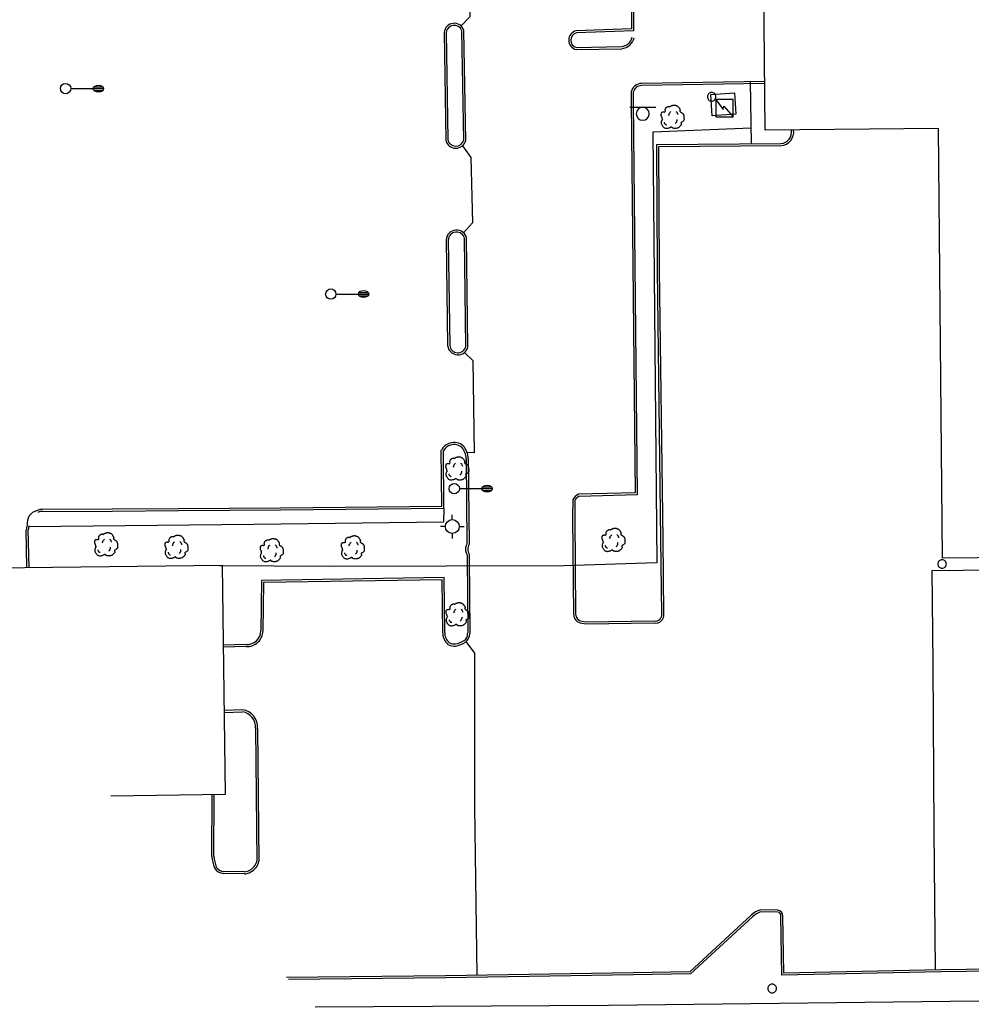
# Model space of a CAD drawing. Extents: x 2145380 to 2157287, y 139568 to 149130.
# Drawn here: x 2149243.4 to 2149518.9, y 142323.3 to 142609.2 of the extents above; entities that cross this region are included whole.
import ezdxf

# ---------------------------------------------------------------- set-up
doc = ezdxf.new("R2010")
doc.units = 0
for name, color, linetype in [('TOPO_Asphalt', 7, 'Continuous'), ('TOPO_Building', 7, 'Continuous'), ('TOPO_Concrete', 7, 'Continuous'), ('TOPO_Curb Back', 7, 'Continuous'), ('TOPO_Fence', 7, 'Continuous'), ('TOPO_Light Pole', 7, 'Continuous'), ('TOPO_Misc', 7, 'Continuous'), ('TOPO_Sidewalk', 7, 'Continuous'), ('TOPO_Sign', 7, 'Continuous'), ('TOPO_Tree', 7, 'Continuous'), ('TOPO_Water Fire Hydrant', 7, 'Continuous')]:
    doc.layers.add(name, color=color, linetype=linetype)

# ---------------------------------------------------------------- blocks, each defined once
blk = doc.blocks.new('LP')
at = {"layer": 'TOPO_Light Pole'}
blk.add_line((3.81, 0), (20.32, 0), dxfattribs=at)
for points in [[(20.32, 0), (27.94, 0)], [(20.32, 0), (23.5, 0)], [(20.83, 1.27), (27.43, 1.27)], [(20.83, 1.27), (23.5, 1.27)], [(23.71, 1.27), (27.43, 1.27)], [(23.71, 0), (27.94, 0)], [(20.83, -1.27), (27.43, -1.27)], [(20.83, -1.27), (23.5, -1.27)], [(23.71, -1.27), (27.43, -1.27)]]:
    blk.add_lwpolyline(points, dxfattribs=at)
blk.add_circle((0, 0), 3.81, dxfattribs=at)
blk.add_ellipse((24.13, 0), major_axis=(3.81, 0), ratio=0.666667, dxfattribs=at)
blk = doc.blocks.new('FIRHYD')
at = {"layer": 'TOPO_Water Fire Hydrant'}
for p, q in [((0, 10.2), (0, 17.3)), ((10.2, 0), (17.3, 0)), ((-10.2, 0), (-17.3, 0)), ((0, -10.2), (0, -17.3))]:
    blk.add_line(p, q, dxfattribs=at)
blk.add_circle((0, 0), 10.2, dxfattribs=at)
blk = doc.blocks.new('POST')
at = {"layer": 'TOPO_Misc'}
for start, end in [(89.99996, 180.00004), (179.99996, 270.00004), (359.99996, 90.00004), (269.99996, 0.00004)]:
    blk.add_arc((-0.01, 0.03), 3.16, start, end, dxfattribs=at)
blk = doc.blocks.new('TREE')
at = {"layer": 'TOPO_Tree'}
for points in [[(-14.1, -0.4), (-14.2, 0.5), (-14.4, 1.4), (-14.6, 2.3), (-14.8, 3.2), (-15.5, 4), (-15.7, 4.9), (-15.8, 5.6), (-15.7, 6.3), (-15.7, 7), (-15.6, 7.9), (-15.7, 8.8), (-15.1, 9.7), (-14.6, 10.4), (-13.8, 10.5), (-13, 10.7), (-12.2, 11), (-11.1, 10), (-10.4, 10.7), (-9.4, 11.7), (-10.3, 13.3), (-9.8, 14.4), (-9.6, 15.1), (-9.3, 15.9), (-8.8, 16.5), (-8.2, 17.3), (-7.5, 17.7), (-6.7, 18.1), (-6.1, 18.4), (-5.6, 18.6), (-5.1, 18.7), (-4.5, 18.7), (-4, 18.5), (-3.5, 18.1)], [(-3.5, 17.6), (-3.1, 18.3), (-2.6, 18.8), (-1.9, 19.2), (-1, 19.7), (-0.2, 20), (0.7, 20.2), (1.6, 20.5), (2.5, 20.8), (3.4, 20.8), (4.1, 20.7), (4.8, 20.5), (5.5, 20.2), (6.4, 19.9), (7.3, 19.7), (8.2, 19.2), (9.4, 18.4), (10, 17.2), (10.8, 16), (11.2, 15.3), (11.6, 14.6), (11.9, 13.9), (12.2, 13.1), (11.4, 12), (11.9, 11.2), (12, 11), (12.2, 10.9), (12.4, 10.7), (12.9, 10.4), (13.5, 10), (14, 9.7), (14.7, 9.2), (15.4, 8.7), (16.1, 8.1), (16.7, 7.5), (16.9, 6.7), (17.1, 6), (17.6, 4.4), (17.7, 2.8), (17.7, 1.2), (17.7, -0.2), (17.8, -2.2), (16.6, -3), (15.5, -3.8), (14.3, -4.6), (13.2, -5.3)], [(13.2, -5.3), (13.3, -5.8), (13.4, -6.3), (13.4, -6.7), (13.8, -8.5), (12.2, -10), (10.8, -11.5), (10, -12.3), (9.1, -12.8), (8.2, -13.1), (6, -13.8), (3.3, -13.6), (1.3, -13.1), (0.5, -12.9), (-0.1, -11.4), (-0.8, -11.5), (-2, -11.6), (-3.3, -12.8), (-4.5, -13.1), (-6.1, -13.5), (-7.8, -14), (-9.3, -13.6), (-11.4, -13.1), (-12.8, -11.4), (-14.1, -9.4), (-15.3, -7.3), (-15.6, -5.1), (-15.1, -3), (-14.9, -1.9), (-13.9, -0.8), (-13.5, 0.1)], [(-4.2, 5.1), (-4.5, 6.1), (-4.3, 7.2), (-3.8, 8.2), (-3.3, 9.3), (-2.7, 10.3), (-1.6, 11)], [(5.9, 11.2), (6.5, 10.7), (7, 10.2), (7.4, 9.5), (7.9, 8.6), (8.3, 7.6), (8.5, 6.6)], [(-11.4, -4.5), (-11.5, -5.4), (-11, -6.3), (-10.1, -7.2), (-9.3, -8), (-8.5, -8.3), (-7.7, -8.1)], [(4.8, -6.3), (5.7, -5.7), (6.3, -4.9), (6.8, -3.9), (7.4, -2.8), (7.6, -1.7), (7.5, -0.6)]]:
    blk.add_open_spline(points, degree=3, dxfattribs=at)

msp = doc.modelspace()

# ---------------------------------------------------------------- linework, layer by layer
at = {"layer": 'TOPO_Asphalt'}
for points in [[(2149508.62, 142334.14), (2149508.22, 142374.35), (2149507.88, 142422.77), (2149507.62, 142449.78), (2149615.27, 142450.93), (2149614.82, 142512.32), (2149613.8, 142618.02), (2149613.11, 142697.76), (2149613.04, 142713.21)], [(2149370.93, 142632.64), (2149373.38, 142629.91), (2149373.73, 142610.04), (2149371.21, 142607.37)], [(2149371.65, 142572.72), (2149374.02, 142569.34), (2149374.55, 142550.36), (2149371.93, 142547.51)], [(2149372.2, 142512.9), (2149374.58, 142510.52), (2149375.01, 142483.84), (2149372.93, 142483.94)], [(2149372.62, 142429.16), (2149375.12, 142425.87), (2149375.08, 142381.23), (2149375.78, 142332.61)]]:
    msp.add_lwpolyline(points, dxfattribs=at)
msp.add_arc((2149249.32, 142463.44), 3.78, 103.9162, 188.8519, dxfattribs=at)
at = {"layer": 'TOPO_Building'}
msp.add_lwpolyline([(2149609.37, 142709.97), (2149611.79, 142454.29), (2149510.61, 142453.33), (2149509.43, 142577.65), (2149459.22, 142577.18), (2149458.83, 142618.13), (2149433.22, 142617.88), (2149432.62, 142682.34), (2149403.97, 142682.07), (2149403.7, 142710.8), (2149432.4, 142711.07), (2149431.96, 142758.58), (2149492.26, 142759.15), (2149492.53, 142730.12), (2149508.97, 142730.27), (2149508.95, 142732.72), (2149531.78, 142732.94), (2149531.8, 142730.68), (2149549.04, 142730.84), (2149548.77, 142759.65), (2149610.15, 142760.23), (2149610.59, 142713.21), (2149612.5, 142713.23), (2149612.53, 142710)], close=True, dxfattribs=at)
msp.add_lwpolyline([(2149195.61, 142461.16), (2149228.18, 142461.57), (2149228.32, 142450.41), (2149302.05, 142451.34), (2149302.89, 142384.87), (2149269.82, 142384.46)], dxfattribs=at)
at = {"layer": 'TOPO_Concrete'}
msp.add_lwpolyline([(2149450.35, 142587.97), (2149450.74, 142581.81), (2149443.93, 142581.39), (2149443.55, 142587.55), (2149450.35, 142587.97)], dxfattribs=at)
at = {"layer": 'TOPO_Curb Back'}
for points in [[(2149406.88, 142667.82), (2149420.85, 142668.2), (2149421.12, 142605.92), (2149404.61, 142605.37)], [(2149406.91, 142667.22), (2149420.25, 142667.58), (2149420.51, 142606.5), (2149404.54, 142605.97)], [(2149366.3, 142605.47), (2149366.76, 142574.33)], [(2149366.9, 142605.48), (2149367.36, 142574.41)], [(2149371.99, 142574.34), (2149371.41, 142606)], [(2149372.59, 142574.26), (2149372, 142606.1)], [(2149404.54, 142600.56), (2149417.71, 142600.8)], [(2149404.6, 142601.16), (2149417.68, 142601.4)], [(2149459.08, 142591.33), (2149423.49, 142590.72)], [(2149459.09, 142590.73), (2149423.49, 142590.12)], [(2149420.47, 142588.29), (2149420.43, 142585.32), (2149421.58, 142472.22), (2149405.25, 142471.82)], [(2149421.07, 142588.22), (2149421.03, 142585.32), (2149422.18, 142471.64), (2149405.38, 142471.22)], [(2149429.31, 142437.19), (2149429.08, 142458.72), (2149428.1, 142536.67), (2149427.89, 142573.1), (2149463.84, 142573.36)], [(2149429.91, 142437.25), (2149429.68, 142458.72), (2149428.7, 142536.68), (2149428.49, 142572.51), (2149463.87, 142572.76)], [(2149366.9, 142545.42), (2149367.32, 142514.86)], [(2149367.5, 142545.43), (2149367.92, 142514.89)], [(2149372.57, 142514.6), (2149372.22, 142545.84)], [(2149373.17, 142514.54), (2149372.82, 142545.91)], [(2149250.12, 142467.46), (2149270.14, 142467.57), (2149289.38, 142467.68), (2149318.94, 142467.91), (2149365.59, 142468.41), (2149365.48, 142484.59)], [(2149250.12, 142466.86), (2149270.14, 142466.97), (2149289.38, 142467.08), (2149318.94, 142467.31), (2149366.19, 142467.82), (2149366.08, 142484.44)], [(2149372.69, 142482.12), (2149372.9, 142457.52), (2149372.78, 142457.18), (2149372.53, 142456.28), (2149372.51, 142455.46), (2149372.66, 142454.9), (2149372.86, 142454.47), (2149372.93, 142454.02), (2149372.95, 142453.42), (2149373.15, 142432.02), (2149373.1, 142431.51)], [(2149373.29, 142482.13), (2149373.51, 142457.42), (2149373.36, 142457), (2149373.13, 142456.19), (2149373.12, 142455.53), (2149373.23, 142455.11), (2149373.44, 142454.65), (2149373.53, 142454.08), (2149373.55, 142453.43), (2149373.76, 142431.99), (2149373.7, 142431.49)], [(2149403.54, 142470.19), (2149403.5, 142465.07), (2149403.77, 142437.15)], [(2149404.14, 142470.06), (2149404.1, 142465.07), (2149404.37, 142437.15)], [(2149245.49, 142450.63), (2149245.25, 142461.53)], [(2149246.09, 142450.63), (2149245.85, 142461.48)], [(2149366.48, 142431.81), (2149366.35, 142447.69), (2149313.41, 142446.87), (2149313.24, 142432.26)], [(2149365.88, 142431.81), (2149365.76, 142447.08), (2149314, 142446.28), (2149313.84, 142432.25)], [(2149406.18, 142434.49), (2149407.39, 142434.33), (2149427.06, 142434.58)], [(2149406.24, 142435.08), (2149407.42, 142434.93), (2149427.13, 142435.18)], [(2149309.04, 142428.33), (2149302.35, 142428.12)], [(2149309.03, 142427.73), (2149302.35, 142427.52)], [(2149302.58, 142409.28), (2149307.92, 142409.47)], [(2149302.59, 142408.68), (2149307.89, 142408.87)], [(2149311.68, 142404.08), (2149312.06, 142365.66)], [(2149312.28, 142404.05), (2149312.66, 142365.59)], [(2149299.04, 142367), (2149299.13, 142384.83)], [(2149299.64, 142367.02), (2149299.73, 142384.83)], [(2149308.49, 142361.91), (2149302.42, 142362.03)], [(2149308.47, 142362.51), (2149302.45, 142362.63)], [(2149703.24, 142356.82), (2149703.37, 142335.67), (2149599.27, 142334.76), (2149510.1, 142333.57), (2149464.09, 142332.6), (2149463.79, 142349.74)], [(2149702.64, 142356.83), (2149702.77, 142336.27), (2149599.27, 142335.36), (2149510.09, 142334.17), (2149464.68, 142333.21), (2149464.39, 142349.72)], [(2149462.92, 142351.44), (2149457.87, 142351.52)], [(2149462.89, 142350.84), (2149457.95, 142350.92)], [(2149455.21, 142349.98), (2149437.4, 142333.59), (2149421, 142333.34), (2149366.74, 142332.46), (2149320.66, 142331.91)], [(2149455.63, 142349.55), (2149437.64, 142332.99), (2149421.01, 142332.74), (2149366.75, 142331.86), (2149321.24, 142331.32)]]:
    msp.add_lwpolyline(points, dxfattribs=at)
for centre, radius, start, end in [((2149369.21, 142605.23), 2.92, 17.2502, 174.8378), ((2149369.21, 142605.23), 2.32, 19.2369, 174.8372), ((2149405.13, 142603.26), 2.77, 102.3525, 257.6932), ((2149405.13, 142603.26), 2.17, 103.7161, 255.9485), ((2149417.35, 142604.88), 3.49, 275.4565, 347.3252), ((2149417.35, 142604.88), 4.09, 275.1212, 347.3255), ((2149423.47, 142587.65), 3.07, 89.645, 167.9312), ((2149423.47, 142587.65), 2.47, 89.4946, 166.6109), ((2149463.6, 142576.68), 3.33, 274.1393, 9.1648), ((2149463.6, 142576.68), 3.93, 273.8439, 8.5008), ((2149369.68, 142574.99), 3, 192.6433, 345.9339), ((2149369.68, 142574.99), 2.4, 194.0433, 344.1355), ((2149369.89, 142545.32), 2.99, 11.3426, 177.7579), ((2149369.89, 142545.32), 2.39, 12.6169, 177.7564), ((2149370.27, 142515.15), 2.97, 185.7159, 348.0895), ((2149370.27, 142515.15), 2.37, 186.3068, 346.5823), ((2149368.97, 142482.81), 3.91, 103.9723, 152.9735), ((2149368.97, 142482.81), 3.31, 103.7146, 150.5404), ((2149369.22, 142482.65), 4.14, 50.4452, 106.8289), ((2149369.22, 142482.65), 3.54, 51.3505, 107.0731), ((2149367.04, 142481.85), 5.65, 2.7386, 39.0626), ((2149367.04, 142481.85), 6.25, 2.6285, 39.6484), ((2149406.32, 142468.99), 3.03, 110.6196, 156.6539), ((2149406.32, 142468.99), 2.43, 112.888, 153.9344), ((2149250.06, 142463.42), 4.04, 89.1595, 114.1771), ((2149250.06, 142463.42), 3.44, 89.0623, 114.1814), ((2149254.43, 142459.96), 9.31, 161.8713, 170.2677), ((2149254.41, 142459.96), 8.7, 161.8682, 169.9025), ((2149406.42, 142437.12), 2.64, 179.3442, 264.8673), ((2149406.42, 142437.12), 2.04, 179.1772, 265.1868), ((2149427.58, 142436.88), 2.35, 257.2363, 9.0348), ((2149427.58, 142436.88), 1.75, 255.0792, 10.3777), ((2149309.19, 142432.38), 4.66, 268.0745, 358.3626), ((2149309.19, 142432.38), 4.06, 267.814, 358.2911), ((2149370.35, 142431.72), 4.48, 178.796, 230.709), ((2149370.35, 142431.72), 3.88, 178.6734, 229.4926), ((2149370.79, 142431.43), 2.32, 305.1676, 2.1458), ((2149370.79, 142431.43), 2.92, 305.1183, 1.2569), ((2149369.29, 142432.28), 4.4, 246.2634, 274.3442), ((2149369.29, 142432.28), 3.8, 247.5005, 273.958), ((2149368.5, 142434.78), 6.38, 279.52, 304.6634), ((2149368.5, 142434.78), 6.98, 279.2831, 304.6863), ((2149307.27, 142404.48), 4.43, 354.7268, 82.0194), ((2149307.27, 142404.48), 5.03, 355.0867, 82.6357), ((2149312.19, 142368.15), 13.2, 185.0278, 199.9117), ((2149312.19, 142368.15), 12.61, 185.1543, 199.6207), ((2149308.22, 142366.54), 3.95, 296.7543, 347.0897), ((2149308.22, 142366.54), 4.55, 297.0014, 348.017), ((2149302.71, 142365.46), 3.44, 211.5721, 265.2212), ((2149302.71, 142365.46), 2.84, 212.762, 264.8663), ((2149308.05, 142366.31), 3.82, 276.2691, 300.5199), ((2149308.05, 142366.31), 4.42, 275.7443, 300.2689), ((2149459.51, 142345.64), 6.11, 105.5484, 134.7028), ((2149459.51, 142345.64), 5.51, 106.4354, 134.812), ((2149462.79, 142349.84), 1.01, 354.5897, 84.3145), ((2149462.79, 142349.84), 1.61, 355.9303, 85.3019)]:
    msp.add_arc(centre, radius, start, end, dxfattribs=at)
at = {"layer": 'TOPO_Fence'}
for points in [[(2149609.5, 142696.32), (2149724.03, 142698.22), (2149724.39, 142638.28), (2149725.28, 142508.97), (2149727.29, 142327.5), (2149413.94, 142323.87), (2149328.96, 142323.33)], [(2149455.16, 142577.81), (2149426.76, 142576.67), (2149427.86, 142451.95), (2149400.94, 142451.13)], [(2149400.94, 142451.13), (2149332.78, 142450.91), (2149301.37, 142451.15)]]:
    msp.add_lwpolyline(points, dxfattribs=at)
at = {"layer": 'TOPO_Misc'}
for points in [[(2149449.98, 142581.1), (2149449.97, 142586.09), (2149444.98, 142586.08), (2149444.99, 142581.09), (2149449.98, 142581.1)], [(2149444.98, 142586.08), (2149447.09, 142583.22), (2149447.32, 142584.16), (2149449.98, 142581.1)]]:
    msp.add_lwpolyline(points, dxfattribs=at)
at = {"layer": 'TOPO_Sidewalk'}
msp.add_line((2149454.9, 142591.25), (2149455.25, 142573.3), dxfattribs=at)
msp.add_lwpolyline([(2149366.19, 142467.82), (2149366.14, 142463.71), (2149311.15, 142463.07), (2149246.05, 142462.35)], dxfattribs=at)
at = {"layer": 'TOPO_Sign'}
for points in [[(2149420.06, 142583.82), (2149427.56, 142583.82)], [(2149423.81, 142583.81), (2149423.81, 142583.81)], [(2149421.95, 142581.95), (2149421.95, 142581.95)], [(2149423.81, 142580.08), (2149423.81, 142580.08)], [(2149425.68, 142581.95), (2149425.68, 142581.95)]]:
    msp.add_lwpolyline(points, dxfattribs=at)
for start, end in [(90, 180), (360, 90), (180, 270), (270, 0)]:
    msp.add_arc((2149423.81, 142581.95), 1.87, start, end, dxfattribs=at)

# ---------------------------------------------------------------- block references
at = {"layer": 'TOPO_Light Pole', "xscale": 0.39370000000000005, "yscale": 0.3937000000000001}
for p in [(2149256.68, 142589.24), (2149333.48, 142529.76), (2149369.24, 142473.44)]:
    msp.add_blockref('LP', p, dxfattribs=at)
at = {"layer": 'TOPO_Misc', "xscale": 0.39370000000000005, "yscale": 0.3937000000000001}
for p in [(2149443.77, 142586.85), (2149510.49, 142451.62), (2149461.29, 142328.76)]:
    msp.add_blockref('POST', p, dxfattribs=at)
at = {"layer": 'TOPO_Tree', "xscale": 0.19685000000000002, "yscale": 0.19685000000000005}
for p in [(2149432.27, 142580.4), (2149369.92, 142478.61), (2149268.25, 142456.65), (2149288.61, 142455.93), (2149339.68, 142455.77), (2149415.16, 142457.93), (2149316.2, 142454.96), (2149370, 142436.4)]:
    msp.add_blockref('TREE', p, dxfattribs=at)
at = {"layer": 'TOPO_Water Fire Hydrant', "xscale": 0.19685000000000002, "yscale": 0.19685000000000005}
msp.add_blockref('FIRHYD', (2149368.67, 142462.46), dxfattribs=at)

doc.saveas('drawing.dxf')
